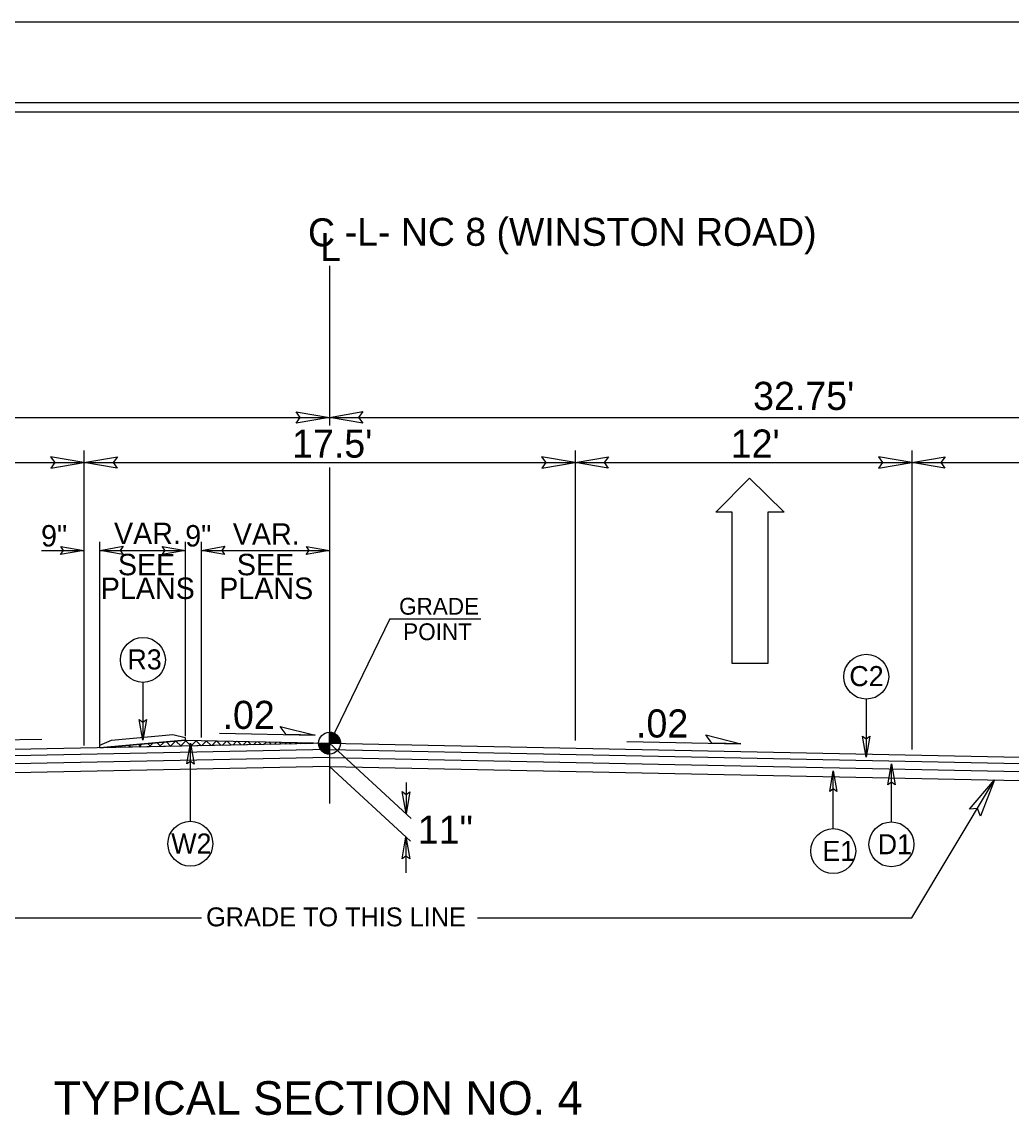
# Model space of a CAD drawing. Extents: x 957297 to 961629, y 830661 to 840840.
# Drawn here: x 959409.2 to 959684, y 837999.8 to 838306.3 of the extents above; entities that cross this region are included whole.
import ezdxf

# ---------------------------------------------------------------- set-up
doc = ezdxf.new("R2010")
doc.units = 0
for name, color, linetype in [('Default', 7, 'Continuous'), ('Old_Level_1', 7, 'Continuous'), ('Old_Level_11', 7, 'Continuous'), ('Old_Level_3', 7, 'Continuous'), ('Prop Dimension Text', 7, 'Continuous'), ('Prop Lane Arrow CELL', 7, 'Continuous'), ('Sheet Plot Border Inside CELL', 7, 'Continuous'), ('Sheet Plot Border Outside CELL', 7, 'Continuous'), ('Sheet Typical CELL', 7, 'Continuous'), ('Typical ID Circle CELL', 7, 'Continuous'), ('Typical Terminator CELL', 7, 'Continuous'), ('Typical Text Grade Point CELL', 7, 'Continuous'), ('Typical Text ID Circle CELL', 7, 'Continuous')]:
    doc.layers.add(name, color=color, linetype=linetype)

# ---------------------------------------------------------------- blocks, each defined once
blk = doc.blocks.new('Lane Arrow Through')
at = {"layer": 'Prop Lane Arrow CELL'}
for p, q in [((-3.15, 1.6), (-3.15, 3.1)), ((-3.15, 3.1), (0, 0)), ((-17.15, 1.6), (-3.15, 1.6)), ((-17.15, -1.7), (-17.15, 1.6)), ((0, 0), (-3.15, -3.2)), ((-3.15, -1.7), (-17.15, -1.7)), ((-3.15, -3.2), (-3.15, -1.7))]:
    blk.add_line(p, q, dxfattribs=at)

msp = doc.modelspace()

# ---------------------------------------------------------------- linework, layer by layer
at = {"layer": 'Default'}
for p, q in [((959494.54, 838238.55), (959494.54, 838194.3)), ((959494.54, 838208.55), (959494.54, 838194.3)), ((959494.54, 838182.65), (959494.54, 838089.35))]:
    msp.add_line(p, q, dxfattribs=at)
at = {"layer": 'Old_Level_1'}
for p, q in [((959239.42, 838196.51), (959494.54, 838196.51)), ((959494.54, 838196.51), (959749.66, 838196.51)), ((959426.38, 838187.33), (959426.38, 838105.43)), ((959562.7, 838187.33), (959562.7, 838106.85)), ((959656.18, 838187.33), (959656.18, 838104.29)), ((959332.9, 838183.97), (959426.38, 838183.97)), ((959426.38, 838183.97), (959562.7, 838183.97)), ((959562.7, 838183.97), (959656.18, 838183.97)), ((959656.18, 838183.97), (959749.66, 838183.97)), ((959414.58, 838159.59), (959426.38, 838159.59)), ((959430.82, 838105.74), (959430.82, 838162.01)), ((959430.82, 838159.59), (959454.53, 838159.59)), ((959454.53, 838108), (959454.53, 838162.01)), ((959458.97, 838107.65), (959458.97, 838162.01)), ((959458.97, 838159.59), (959494.54, 838159.59)), ((959414.71, 838107.12), (959384.5, 838106.51)), ((959463.98, 838108.84), (959490.53, 838108.31)), ((959494.54, 838106.06), (959494.54, 838109.13)), ((959494.54, 838106.06), (959494.54, 838109.13)), ((959494.54, 838106.06), (959206.42, 838100.23)), ((959494.54, 838104.34), (959206.42, 838098.51)), ((959430.82, 838104.77), (959454.48, 838106.87)), ((959454.48, 838106.87), (959494.54, 838106.06)), ((959491.48, 838106.06), (959494.54, 838106.06)), ((959491.48, 838106.06), (959494.54, 838106.06)), ((959494.54, 838106.06), (959517.24, 838085.18)), ((959497.6, 838106.06), (959494.54, 838106.06)), ((959494.54, 838103.02), (959494.54, 838106.06)), ((959494.54, 838106.06), (959494.54, 838103.02)), ((959494.54, 838106.06), (959782.66, 838100.23)), ((959497.6, 838106.06), (959494.54, 838106.06)), ((959494.54, 838103.02), (959494.54, 838106.06)), ((959494.54, 838106.06), (959494.54, 838103.02)), ((959494.54, 838104.34), (959782.66, 838098.51)), ((959577.12, 838106.56), (959608.72, 838105.93)), ((959494.54, 838102.08), (959206.42, 838096.25)), ((959494.54, 838102.08), (959782.66, 838096.25)), ((959494.54, 838099.58), (959183.65, 838093.3)), ((959494.54, 838099.58), (959517.05, 838078.87)), ((959494.54, 838099.58), (959805.61, 838093.29)), ((959515.78, 838095.19), (959515.79, 838086.51)), ((959656.18, 838057.59), (959679.18, 838095.85)), ((959515.77, 838080.05), (959515.77, 838070.09)), ((959332.9, 838057.59), (959459, 838057.59)), ((959535.6, 838057.59), (959656.18, 838057.59))]:
    msp.add_line(p, q, dxfattribs=at)
for points in [[(959494.58, 838109.13), (959494.58, 838109.13), (959494.58, 838106.06)], [(959494.58, 838109.13), (959494.58, 838109.13), (959494.58, 838106.06)], [(959494.63, 838109.13), (959494.63, 838106.06)], [(959494.63, 838109.13), (959494.63, 838106.06)], [(959494.69, 838109.12), (959494.69, 838106.06)], [(959494.69, 838109.12), (959494.69, 838106.06)], [(959494.76, 838109.11), (959494.76, 838106.06)], [(959494.76, 838109.11), (959494.76, 838106.06)], [(959494.82, 838109.11), (959494.82, 838106.06)], [(959494.82, 838109.11), (959494.82, 838106.06)], [(959494.88, 838109.11), (959494.88, 838106.06)], [(959494.88, 838109.11), (959494.88, 838106.06)], [(959494.94, 838109.1), (959494.94, 838106.06)], [(959494.94, 838109.1), (959494.94, 838106.06)], [(959495, 838109.1), (959495, 838106.06)], [(959495, 838109.1), (959495, 838106.06)], [(959495.06, 838109.08), (959495.06, 838106.06)], [(959495.06, 838109.08), (959495.06, 838106.06)], [(959495.12, 838109.08), (959495.12, 838106.06)], [(959495.12, 838109.08), (959495.12, 838106.06)], [(959495.19, 838109.06), (959495.19, 838106.06)], [(959495.19, 838109.06), (959495.19, 838106.06)], [(959495.25, 838109.05), (959495.25, 838106.06)], [(959495.25, 838109.05), (959495.25, 838106.06)], [(959495.31, 838109.02), (959495.31, 838106.06)], [(959495.31, 838109.02), (959495.31, 838106.06)], [(959495.37, 838109.01), (959495.37, 838106.06)], [(959495.37, 838109.01), (959495.37, 838106.06)], [(959495.44, 838108.99), (959495.44, 838106.06)], [(959495.44, 838108.99), (959495.44, 838106.06)], [(959495.49, 838108.97), (959495.49, 838106.06)], [(959495.49, 838108.97), (959495.49, 838106.06)], [(959495.56, 838108.96), (959495.55, 838106.06)], [(959495.56, 838108.96), (959495.55, 838106.06)], [(959495.61, 838108.93), (959495.61, 838106.06)], [(959495.61, 838108.93), (959495.61, 838106.06)], [(959495.67, 838108.92), (959495.67, 838106.06)], [(959495.67, 838108.92), (959495.67, 838106.06)], [(959495.74, 838108.89), (959495.74, 838106.06)], [(959495.74, 838108.89), (959495.74, 838106.06)], [(959495.8, 838108.86), (959495.8, 838106.06)], [(959495.8, 838108.86), (959495.8, 838106.06)], [(959495.86, 838108.83), (959495.86, 838106.06)], [(959495.86, 838108.83), (959495.86, 838106.06)], [(959495.91, 838108.8), (959495.91, 838106.06)], [(959495.91, 838108.8), (959495.91, 838106.06)], [(959495.97, 838108.78), (959495.97, 838106.06)], [(959495.97, 838108.78), (959495.97, 838106.06)], [(959496.04, 838108.74), (959496.04, 838106.06)], [(959496.04, 838108.74), (959496.04, 838106.06)], [(959496.1, 838108.7), (959496.1, 838106.06)], [(959496.1, 838108.7), (959496.1, 838106.06)], [(959496.16, 838108.67), (959496.16, 838106.06)], [(959496.16, 838108.67), (959496.16, 838106.06)], [(959496.23, 838108.62), (959496.23, 838106.06)], [(959496.23, 838108.62), (959496.23, 838106.06)], [(959496.29, 838108.58), (959496.29, 838106.06)], [(959496.29, 838108.58), (959496.29, 838106.06)], [(959496.34, 838108.55), (959496.34, 838106.06)], [(959496.34, 838108.55), (959496.34, 838106.06)], [(959496.41, 838108.49), (959496.41, 838106.06)], [(959496.41, 838108.49), (959496.41, 838106.06)], [(959496.47, 838108.45), (959496.47, 838106.06)], [(959496.47, 838108.45), (959496.47, 838106.06)], [(959496.53, 838108.4), (959496.53, 838106.06)], [(959496.53, 838108.4), (959496.53, 838106.06)], [(959496.59, 838108.34), (959496.59, 838106.06)], [(959496.59, 838108.34), (959496.59, 838106.06)], [(959496.65, 838108.28), (959496.65, 838106.06)], [(959496.65, 838108.28), (959496.65, 838106.06)], [(959496.72, 838108.22), (959496.72, 838106.06)], [(959496.72, 838108.22), (959496.72, 838106.06)], [(959496.77, 838108.16), (959496.77, 838106.06)], [(959496.77, 838108.16), (959496.77, 838106.06)], [(959496.83, 838108.1), (959496.83, 838106.06)], [(959496.83, 838108.1), (959496.83, 838106.06)], [(959496.89, 838108.03), (959496.89, 838106.06)], [(959496.89, 838108.03), (959496.89, 838106.06)], [(959496.95, 838107.94), (959496.95, 838106.06)], [(959496.95, 838107.94), (959496.95, 838106.06)], [(959497.02, 838107.86), (959497.02, 838106.06)], [(959497.02, 838107.86), (959497.02, 838106.06)], [(959497.08, 838107.78), (959497.08, 838106.06)], [(959497.08, 838107.78), (959497.08, 838106.06)], [(959497.14, 838107.69), (959497.14, 838106.06)], [(959497.14, 838107.69), (959497.14, 838106.06)], [(959497.2, 838107.58), (959497.2, 838106.06)], [(959497.2, 838107.58), (959497.2, 838106.06)], [(959497.26, 838107.47), (959497.26, 838106.06)], [(959497.26, 838107.47), (959497.26, 838106.06)], [(959497.32, 838107.33), (959497.32, 838106.06)], [(959497.32, 838107.33), (959497.32, 838106.06)], [(959497.39, 838107.19), (959497.39, 838106.06)], [(959497.39, 838107.19), (959497.39, 838106.06)], [(959497.45, 838107.03), (959497.45, 838106.06)], [(959497.45, 838107.03), (959497.45, 838106.06)], [(959491.5, 838106.06), (959491.5, 838105.74)], [(959491.5, 838106.06), (959491.5, 838105.74)], [(959491.56, 838106.06), (959491.56, 838105.38)], [(959491.56, 838106.06), (959491.56, 838105.38)], [(959491.62, 838106.06), (959491.62, 838105.16)], [(959491.62, 838106.06), (959491.62, 838105.16)], [(959491.68, 838106.06), (959491.68, 838104.98)], [(959491.68, 838106.06), (959491.68, 838104.98)], [(959491.75, 838106.06), (959491.75, 838104.83)], [(959491.75, 838106.06), (959491.75, 838104.83)], [(959491.81, 838106.06), (959491.81, 838104.7)], [(959491.81, 838106.06), (959491.81, 838104.7)], [(959491.87, 838106.06), (959491.87, 838104.59)], [(959491.87, 838106.06), (959491.87, 838104.59)], [(959491.93, 838106.06), (959491.93, 838104.47)], [(959491.93, 838106.06), (959491.93, 838104.47)], [(959492, 838106.06), (959492, 838104.39)], [(959492, 838106.06), (959492, 838104.39)], [(959492.06, 838106.06), (959492.06, 838104.3)], [(959492.06, 838106.06), (959492.06, 838104.3)], [(959492.12, 838106.06), (959492.12, 838104.21)], [(959492.12, 838106.06), (959492.12, 838104.21)], [(959492.18, 838106.06), (959492.18, 838104.14)], [(959492.18, 838106.06), (959492.18, 838104.14)], [(959492.24, 838106.06), (959492.24, 838104.07)], [(959492.24, 838106.06), (959492.24, 838104.07)], [(959492.29, 838106.06), (959492.29, 838104)], [(959492.29, 838106.06), (959492.29, 838104)], [(959492.35, 838106.06), (959492.35, 838103.93)], [(959492.35, 838106.06), (959492.35, 838103.93)], [(959492.42, 838106.06), (959492.42, 838103.87)], [(959492.42, 838106.06), (959492.42, 838103.87)], [(959492.48, 838106.06), (959492.48, 838103.82)], [(959492.48, 838106.06), (959492.48, 838103.82)], [(959492.54, 838106.06), (959492.54, 838103.76)], [(959492.54, 838106.06), (959492.54, 838103.76)], [(959492.6, 838106.06), (959492.6, 838103.71)], [(959492.6, 838106.06), (959492.6, 838103.71)], [(959492.67, 838106.06), (959492.67, 838103.65)], [(959492.67, 838106.06), (959492.67, 838103.65)], [(959492.72, 838106.06), (959492.72, 838103.62)], [(959492.72, 838106.06), (959492.72, 838103.62)], [(959492.79, 838106.06), (959492.79, 838103.57)], [(959492.79, 838106.06), (959492.79, 838103.57)], [(959492.85, 838106.06), (959492.85, 838103.53)], [(959492.85, 838106.06), (959492.85, 838103.53)], [(959492.91, 838106.06), (959492.91, 838103.48)], [(959492.91, 838106.06), (959492.91, 838103.48)], [(959492.98, 838106.06), (959492.98, 838103.44)], [(959492.98, 838106.06), (959492.98, 838103.44)], [(959493.04, 838106.06), (959493.04, 838103.4)], [(959493.04, 838106.06), (959493.04, 838103.4)], [(959493.1, 838106.06), (959493.1, 838103.37)], [(959493.1, 838106.06), (959493.1, 838103.37)], [(959493.15, 838106.06), (959493.15, 838103.36)], [(959493.15, 838106.06), (959493.15, 838103.36)], [(959493.21, 838106.06), (959493.21, 838103.32)], [(959493.21, 838106.06), (959493.21, 838103.32)], [(959493.28, 838106.06), (959493.28, 838103.28)], [(959493.28, 838106.06), (959493.28, 838103.28)], [(959493.34, 838106.06), (959493.34, 838103.27)], [(959493.34, 838106.06), (959493.34, 838103.27)], [(959493.4, 838106.06), (959493.4, 838103.23)], [(959493.4, 838106.06), (959493.4, 838103.23)], [(959493.46, 838106.06), (959493.46, 838103.21)], [(959493.46, 838106.06), (959493.46, 838103.21)], [(959493.52, 838106.06), (959493.52, 838103.19)], [(959493.52, 838106.06), (959493.52, 838103.19)], [(959493.58, 838106.06), (959493.58, 838103.17)], [(959493.58, 838106.06), (959493.58, 838103.17)], [(959493.64, 838106.06), (959493.64, 838103.15)], [(959493.64, 838106.06), (959493.64, 838103.15)], [(959493.7, 838106.06), (959493.7, 838103.13)], [(959493.7, 838106.06), (959493.7, 838103.13)], [(959493.76, 838106.06), (959493.76, 838103.11)], [(959493.76, 838106.06), (959493.76, 838103.11)], [(959493.83, 838106.06), (959493.83, 838103.11)], [(959493.83, 838106.06), (959493.83, 838103.11)], [(959493.89, 838106.06), (959493.89, 838103.08)], [(959493.89, 838106.06), (959493.89, 838103.08)], [(959493.95, 838106.06), (959493.95, 838103.07)], [(959493.95, 838106.06), (959493.95, 838103.07)], [(959494.01, 838106.06), (959494.01, 838103.07)], [(959494.01, 838106.06), (959494.01, 838103.07)], [(959494.07, 838106.06), (959494.07, 838103.05)], [(959494.07, 838106.06), (959494.07, 838103.05)], [(959494.13, 838106.06), (959494.13, 838103.03)], [(959494.13, 838106.06), (959494.13, 838103.03)], [(959494.2, 838106.06), (959494.2, 838103.03)], [(959494.2, 838106.06), (959494.2, 838103.03)], [(959494.26, 838106.06), (959494.26, 838103.03)], [(959494.26, 838106.06), (959494.26, 838103.03)], [(959494.32, 838106.06), (959494.32, 838103.02)], [(959494.32, 838106.06), (959494.32, 838103.02)], [(959494.38, 838106.06), (959494.38, 838103.02)], [(959494.38, 838106.06), (959494.38, 838103.02)], [(959494.43, 838106.06), (959494.43, 838103.02)], [(959494.43, 838106.06), (959494.43, 838103.02)], [(959494.49, 838106.06), (959494.49, 838103.02), (959494.49, 838103.02)], [(959494.49, 838106.06), (959494.49, 838103.02), (959494.49, 838103.02)], [(959497.51, 838106.81), (959497.51, 838106.06)], [(959497.51, 838106.81), (959497.51, 838106.06)], [(959497.57, 838106.51), (959497.57, 838106.06)], [(959497.57, 838106.51), (959497.57, 838106.06)]]:
    msp.add_lwpolyline(points, dxfattribs=at)
msp.add_circle((959494.54, 838106.07), 3.06, dxfattribs=at)
msp.add_circle((959494.54, 838106.07), 3.06, dxfattribs=at)
for start, end in [(359.9905, 89.9905), (359.9905, 89.9905), (179.9905, 269.9905), (179.9905, 269.9905)]:
    msp.add_arc((959494.54, 838106.07), 3.06, start, end, dxfattribs=at)
at = {"layer": 'Old_Level_11'}
for p, q in [((959482.53, 838108.47), (959480.8, 838110.72)), ((959480.8, 838110.72), (959490.53, 838108.31)), ((959490.53, 838108.31), (959482.53, 838108.47)), ((959600.72, 838106.09), (959598.99, 838108.34)), ((959598.99, 838108.34), (959608.72, 838105.93)), ((959608.72, 838105.93), (959600.72, 838106.09))]:
    msp.add_line(p, q, dxfattribs=at)
for points in [[(959419.95, 838160.7), (959426.38, 838159.59), (959419.91, 838158.45), (959420.74, 838159.59)], [(959437.25, 838158.49), (959430.82, 838159.59), (959437.28, 838160.74), (959436.46, 838159.59)], [(959448.1, 838160.7), (959454.53, 838159.59), (959448.06, 838158.45), (959448.89, 838159.59)], [(959465.4, 838158.49), (959458.97, 838159.59), (959465.44, 838160.74), (959464.62, 838159.59)], [(959488.11, 838160.7), (959494.54, 838159.59), (959488.08, 838158.45), (959488.9, 838159.59)], [(959672.17, 838087.73), (959679.18, 838095.85), (959675.3, 838085.77), (959674.4, 838087.9)]]:
    msp.add_lwpolyline(points, close=True, dxfattribs=at)
at = {"layer": 'Old_Level_3'}
for p, q in [((959430.75, 838105.51), (959434, 838106.92)), ((959434, 838106.92), (959451.03, 838108.43)), ((959451.03, 838108.43), (959454.46, 838107.61)), ((959454.46, 838107.61), (959454.48, 838106.87)), ((959430.82, 838104.77), (959430.75, 838105.51)), ((959454.48, 838106.87), (959430.82, 838104.77)), ((959431.06, 838104.79), (959431.07, 838104.78)), ((959432.91, 838104.82), (959433.07, 838104.97)), ((959433.66, 838105.03), (959433.85, 838104.83)), ((959435.81, 838104.87), (959436.18, 838105.25)), ((959436.27, 838105.26), (959436.63, 838104.89)), ((959438.7, 838104.93), (959439.3, 838105.52)), ((959438.87, 838105.49), (959439.41, 838104.95)), ((959441.48, 838105.72), (959442.19, 838105)), ((959441.6, 838104.99), (959442.41, 838105.8)), ((959444.08, 838105.95), (959444.97, 838105.06)), ((959444.49, 838105.05), (959445.52, 838106.08)), ((959446.69, 838106.18), (959447.75, 838105.12)), ((959447.39, 838105.11), (959448.63, 838106.35)), ((959449.3, 838106.41), (959450.53, 838105.17)), ((959450.28, 838105.17), (959451.75, 838106.63)), ((959451.9, 838106.64), (959453.32, 838105.23)), ((959453.18, 838105.23), (959454.82, 838106.86)), ((959454.51, 838106.87), (959456.1, 838105.28)), ((959456.07, 838105.28), (959456.17, 838105.38)), ((959456.34, 838105.54), (959457.6, 838106.81)), ((959457.4, 838106.81), (959458.88, 838105.34)), ((959458.97, 838105.34), (959460.38, 838106.75)), ((959460.3, 838106.75), (959461.66, 838105.4)), ((959461.86, 838105.4), (959463.16, 838106.7)), ((959463.19, 838106.69), (959464.44, 838105.45)), ((959464.76, 838105.46), (959465.94, 838106.64)), ((959466.09, 838106.64), (959467.22, 838105.51)), ((959467.66, 838105.52), (959468.72, 838106.58)), ((959468.99, 838106.58), (959470, 838105.57)), ((959470.55, 838105.58), (959471.5, 838106.53)), ((959471.88, 838106.52), (959472.78, 838105.62)), ((959473.45, 838105.64), (959474.28, 838106.47)), ((959474.78, 838106.46), (959475.56, 838105.68)), ((959476.34, 838105.69), (959477.06, 838106.41)), ((959477.67, 838106.4), (959478.34, 838105.73)), ((959479.24, 838105.75), (959479.84, 838106.36)), ((959480.57, 838106.34), (959481.12, 838105.79)), ((959482.13, 838105.81), (959482.62, 838106.3)), ((959483.46, 838106.29), (959483.9, 838105.85)), ((959485.03, 838105.87), (959485.4, 838106.25)), ((959486.36, 838106.23), (959486.68, 838105.9)), ((959487.92, 838105.93), (959488.18, 838106.19)), ((959489.25, 838106.17), (959489.46, 838105.96)), ((959490.82, 838105.99), (959490.96, 838106.13)), ((959492.15, 838106.11), (959492.24, 838106.02))]:
    msp.add_line(p, q, dxfattribs=at)
msp.add_lwpolyline([(959430.82, 838104.77), (959454.48, 838106.87), (959494.54, 838106.06)], close=True, dxfattribs=at)
at = {"layer": 'Sheet Plot Border Inside CELL'}
msp.add_lwpolyline([(960390.3, 838283.82), (958723.8, 838283.82), (958723.8, 837228.72), (960390.3, 837228.72)], close=True, dxfattribs=at)
at = {"layer": 'Sheet Plot Border Outside CELL'}
msp.add_lwpolyline([(960394.8, 838306.27), (958710.8, 838306.27), (958710.8, 837206.27), (960394.8, 837206.27)], close=True, dxfattribs=at)
at = {"layer": 'Sheet Typical CELL'}
msp.add_lwpolyline([(960377.8, 838281.27), (958877.8, 838281.27), (958877.8, 837231.27), (960377.8, 837231.27)], close=True, dxfattribs=at)
at = {"layer": 'Typical ID Circle CELL'}
for p, q in [((959442.76, 838122.94), (959442.76, 838106.86)), ((959643.55, 838118.31), (959643.55, 838102.22)), ((959455.92, 838084.38), (959455.92, 838106.07)), ((959634.38, 838082.34), (959634.38, 838098.42)), ((959650.51, 838084.2), (959650.51, 838100.29))]:
    msp.add_line(p, q, dxfattribs=at)
for centre in [(959442.76, 838129.17), (959643.55, 838124.53), (959455.91, 838078.16), (959650.51, 838077.98), (959634.38, 838076.11)]:
    msp.add_circle(centre, 6.23, dxfattribs=at)
at = {"layer": 'Typical Terminator CELL'}
for points in [[(959485.32, 838198.1), (959494.54, 838196.51), (959485.27, 838194.87), (959486.44, 838196.51)], [(959503.76, 838194.93), (959494.54, 838196.51), (959503.81, 838198.15), (959502.63, 838196.51)], [(959417.15, 838182.38), (959426.38, 838183.97), (959417.1, 838185.61), (959418.28, 838183.97)], [(959435.6, 838182.38), (959426.38, 838183.97), (959435.65, 838185.61), (959434.47, 838183.97)], [(959553.48, 838182.38), (959562.7, 838183.97), (959553.43, 838185.61), (959554.61, 838183.97)], [(959571.92, 838182.38), (959562.7, 838183.97), (959571.98, 838185.61), (959570.8, 838183.97)], [(959646.96, 838182.38), (959656.18, 838183.97), (959646.91, 838185.61), (959648.09, 838183.97)], [(959665.4, 838182.38), (959656.18, 838183.97), (959665.46, 838185.61), (959664.28, 838183.97)], [(959443.75, 838112.62), (959442.76, 838106.86), (959441.74, 838112.65), (959442.76, 838111.91)], [(959644.54, 838107.98), (959643.55, 838102.22), (959642.52, 838108.01), (959643.55, 838107.28)], [(959454.92, 838100.31), (959455.92, 838106.07), (959456.94, 838100.28), (959455.92, 838101.01)], [(959633.39, 838092.66), (959634.38, 838098.42), (959635.4, 838092.63), (959634.38, 838093.36)], [(959649.52, 838094.52), (959650.51, 838100.29), (959651.54, 838094.49), (959650.51, 838095.23)], [(959516.83, 838092.58), (959515.79, 838086.51), (959514.71, 838092.61), (959515.78, 838091.84)], [(959514.72, 838073.98), (959515.77, 838080.05), (959516.85, 838073.95), (959515.77, 838074.72)]]:
    msp.add_lwpolyline(points, close=True, dxfattribs=at)
at = {"layer": 'Typical Text Grade Point CELL'}
for q in [(959494.54, 838106.06), (959536.58, 838140.62)]:
    msp.add_line((959511.25, 838140.62), q, dxfattribs=at)

# ---------------------------------------------------------------- block references
at = {"layer": 'Old_Level_1', "xscale": 3, "yscale": 3, "rotation": 90}
msp.add_blockref('Lane Arrow Through', (959611.11, 838179.66), dxfattribs=at)

# ---------------------------------------------------------------- texts
at = {"layer": 'Old_Level_1'}
for s, height, p in [('GRADE TO THIS LINE', 5.2473, (959460.28, 838055.22)), ('TYPICAL SECTION NO. 4', 9.3239, (959417.93, 838002.89))]:
    msp.add_text(s, height=height, dxfattribs=at).set_placement(p)
at = {"layer": 'Old_Level_11'}
for s, p in [('GRADE', (959513.85, 838141.74)), ('POINT', (959514.99, 838134.67))]:
    msp.add_text(s, height=4.671, dxfattribs=at).set_placement(p)
at = {"layer": 'Old_Level_3'}
for s, p in [('9"', (959414.47, 838160.67)), ('VAR.', (959434.72, 838161.32)), ('9"', (959454.48, 838160.67)), ('VAR.', (959467.7, 838161.15)), ('SEE', (959435.8, 838152.68)), ('SEE', (959468.81, 838152.68)), ('PLANS', (959431.05, 838146.09)), ('PLANS', (959463.92, 838146.09))]:
    msp.add_text(s, height=5.951, rotation=0, dxfattribs=at).set_placement(p)
at = {"layer": 'Prop Dimension Text'}
for s, height, rotation, p in [('C', 7.77, 0, (959488.57, 838244.01)), ('-L- NC 8 (WINSTON ROAD)', 7.7675, 0, (959498.77, 838244.15)), ('-L- ', 7.767, 0, (959498.77, 838244.15)), ('L', 7.77, 0, (959491.96, 838239.92)), ("32.75'", 7.801, 0, (959612.12, 838198.59)), ("17.5'", 7.801, 0, (959484.14, 838185.35)), ("12'", 7.801, 0, (959605.92, 838185.35)), ('.02', 7.801, 360, (959464.84, 838110.02)), ('.02', 7.801, 360, (959579.63, 838107.64)), ('11"', 7.801, 0, (959519.04, 838078.15))]:
    msp.add_text(s, height=height, rotation=rotation, dxfattribs=at).set_placement(p)
at = {"layer": 'Typical Text ID Circle CELL'}
for s, p in [('R3', (959438.44, 838126.54)), ('C2', (959638.84, 838121.9)), ('W2', (959450.6, 838075.42)), ('D1', (959646.72, 838075.23)), ('E1', (959631.35, 838073.37))]:
    msp.add_text(s, height=5.572, dxfattribs=at).set_placement(p)

doc.saveas('drawing.dxf')
